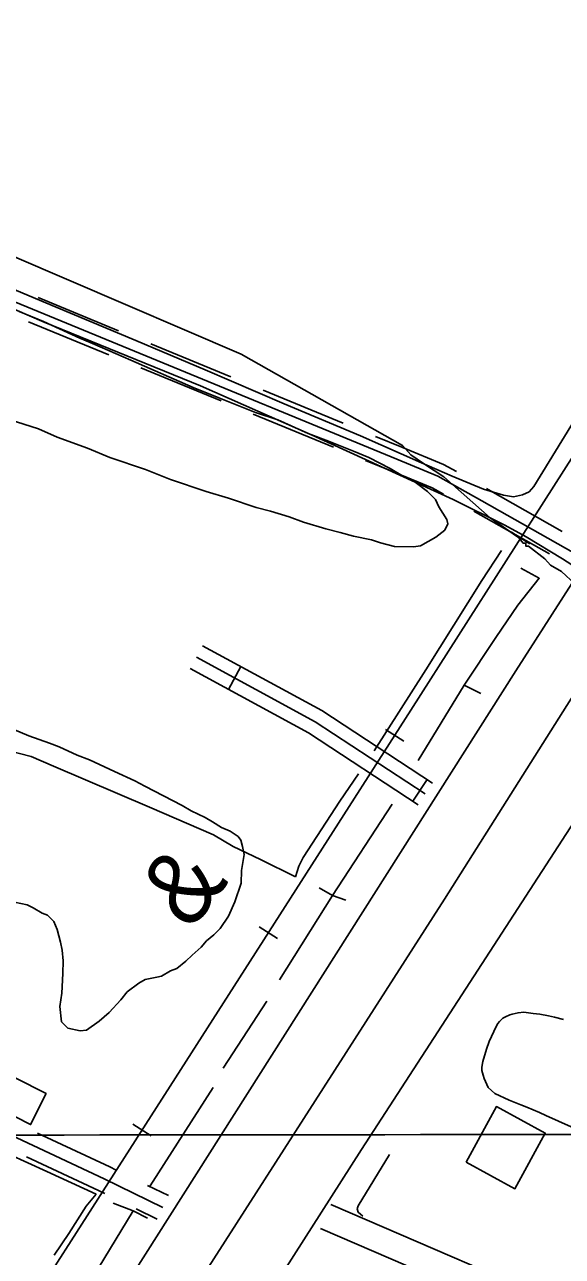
# Model space of a CAD drawing. Extents: x 3297716 to 3335574, y 688621 to 713991.
# Drawn here: x 3315387 to 3316006, y 696901 to 698321 of the extents above; entities that cross this region are included whole.
import ezdxf

# ---------------------------------------------------------------- set-up
doc = ezdxf.new("R2010")
doc.units = 0
for name, color, linetype in [('V-BLDG-OTLN', 7, 'Continuous'), ('V-DTCH-CNTR', 7, 'Continuous'), ('V-GRID-MAJR', 7, 'Continuous'), ('V-RAIL-IDEN', 7, 'Continuous'), ('V-RAIL-TRAK', 7, 'Continuous'), ('V-ROAD-CNTR', 7, 'Continuous'), ('V-SITE-VEGE', 7, 'Continuous'), ('V-TOPO-SHOR', 7, 'Continuous'), ('V-UTIL-LINE', 7, 'Continuous')]:
    doc.layers.add(name, color=color, linetype=linetype)

msp = doc.modelspace()

# ---------------------------------------------------------------- linework, layer by layer
at = {"layer": 'V-BLDG-OTLN'}
for points in [[(3315358.019246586, 697070.64383181), (3315393.75717511, 697052.679867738), (3315411.72213918, 697088.4187962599), (3315375.983210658, 697106.3827603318)], [(3315895.570171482, 697009.4239542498), (3315930.448101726, 697073.461826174), (3315986.7899890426, 697042.7758875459), (3315951.912058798, 696978.7380156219)]]:
    msp.add_lwpolyline(points, close=True, dxfattribs=at)
at = {"layer": 'V-DTCH-CNTR'}
for points in [[(3314696.238727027, 698282.8797141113), (3314707.549, 698277.99), (3314871.242, 698205.734), (3315036.522, 698137.572), (3315234.52, 698053.111), (3315409.487, 697977.644), (3315589.617, 697904.176), (3315718.338, 697847.436), (3315880.656, 697773.436)], [(3315880.656, 697773.436), (3315940.083, 697743.568), (3315964.886, 697730.395), (3316006.518, 697704.924), (3316029.396, 697690.1730000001)]]:
    msp.add_lwpolyline(points, dxfattribs=at)
at = {"layer": 'V-GRID-MAJR'}
msp.add_spline([(3301847.299, 697030.213), (3307100.789, 697033.652), (3312354.279, 697037.855), (3317607.768, 697042.821), (3322861.257, 697048.552), (3328114.745, 697055.047), (3333368.231, 697062.306), (3333368.232, 697062.306)], degree=3, dxfattribs=at)
at = {"layer": 'V-RAIL-TRAK'}
for points in [[(3316611.7267391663, 698753.459466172), (3316216.484529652, 698133.13670682), (3315831.835298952, 697530.2589125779), (3315375.650211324, 696817.2333386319), (3315094.43777375, 696366.7392396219), (3314883.240196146, 696034.9249032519), (3314608.5967454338, 695612.7087476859), (3314448.5060656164, 695352.3432684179), (3314153.005656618, 694886.194200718), (3313865.1192323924, 694438.230096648), (3313614.186734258, 694040.9038913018), (3313597.2827680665, 694014.3029445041)], [(3315969.137024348, 697722.2175286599), (3315948.0610665, 697735.664501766)], [(3315823.867314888, 697494.6109838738), (3315802.808357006, 697508.083956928)], [(3315678.3576059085, 697267.175438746), (3315657.298648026, 697280.649411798)], [(3315532.8468969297, 697039.740893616), (3315511.788939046, 697053.2138666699)]]:
    msp.add_lwpolyline(points, dxfattribs=at)
at = {"layer": 'V-ROAD-CNTR'}
for p, q in [((3315635.9666906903, 697580.7558115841), (3315621.6427193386, 697554.3958643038)), ((3315850.535261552, 697450.4500721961), (3315834.070294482, 697425.3721223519))]:
    msp.add_line(p, q, dxfattribs=at)
for points in [[(3316582.428797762, 698566.326840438), (3316230.2105022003, 698008.517956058), (3315953.017056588, 697575.598821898), (3315436.8320889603, 696762.181448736), (3315027.348907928, 696122.5277280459), (3314649.0166645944, 695523.0519269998), (3314444.2420741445, 695203.048567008), (3314172.940616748, 694779.107414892), (3313903.134156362, 694354.3372644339), (3313688.358585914, 694014.3959443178)], [(3316710.9425407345, 698484.2110046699), (3316345.7712710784, 697916.911139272), (3316052.4498577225, 697451.6370698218), (3315775.119412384, 697023.8749253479), (3315538.33688595, 696653.2256666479), (3315255.82745097, 696187.9475972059), (3314990.95798071, 695780.7644115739), (3314661.865638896, 695266.281440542), (3314336.961288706, 694761.4614501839), (3314014.8019330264, 694257.5944579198), (3313864.857232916, 694014.5759439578)], [(3316589.13978434, 698460.0620529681), (3316159.9316427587, 697770.7664315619), (3315870.833220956, 697312.4003482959), (3315491.62197938, 696720.968531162), (3315062.469837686, 696049.621873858), (3314577.4498077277, 695292.1393888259), (3314229.656503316, 694736.435500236), (3313961.373039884, 694319.8113334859), (3313768.8214249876, 694014.4779441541)], [(3316077.208808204, 697679.2036146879), (3315913.798135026, 697771.6904297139), (3315863.0552365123, 697800.2343726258), (3315815.7483311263, 697819.7063336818), (3315210.9775406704, 698068.7288356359), (3314786.047390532, 698250.415472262), (3314696.2335717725, 698287.9449502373)], [(3315495.183972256, 697967.9250372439), (3315402.7161571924, 698005.9999610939)], [(3315483.7619951, 697940.1850927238), (3315391.294180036, 697978.260016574)], [(3315624.638713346, 697914.620143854), (3315532.170898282, 697952.695067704)], [(3315613.21673619, 697886.8801993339), (3315520.7489211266, 697924.955123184)], [(3315754.0934544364, 697861.315250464), (3315661.625639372, 697899.390174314)], [(3315742.67147728, 697833.575305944), (3315650.203662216, 697871.6502297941)], [(3315884.344193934, 697805.4683621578), (3315869.6112234, 697813.7563455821), (3315821.457319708, 697833.57730594), (3315791.080380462, 697846.0852809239)], [(3315869.63622335, 697779.32241445), (3315856.4992496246, 697786.7123996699), (3315810.039342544, 697805.835361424), (3315779.6584033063, 697818.3453364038)], [(3316006.271950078, 697736.5874999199), (3315921.1691202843, 697784.7544035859), (3315919.207124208, 697785.8584013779)], [(3315991.49597963, 697710.4795521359), (3315906.427149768, 697758.626455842), (3315904.4991536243, 697759.7104536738)], [(3315592.033778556, 697604.62776384), (3315729.334503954, 697530.020913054), (3315856.688249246, 697446.4100802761)], [(3315848.45626571, 697433.8711053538), (3315721.6245193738, 697517.138938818), (3315584.8717928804, 697591.4477902)], [(3315546.2328701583, 696957.250058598), (3315478.5450055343, 696990.24399261), (3315176.2276101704, 697131.7857095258), (3315046.878868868, 697184.9186032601), (3314843.93827475, 697262.986447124), (3314595.337771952, 697381.1092108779), (3314400.802161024, 697448.259076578), (3314142.7401564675, 697567.7420082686)], [(3315577.7098072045, 697578.26781656), (3315713.9145347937, 697504.256964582), (3315840.2242821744, 697421.3321304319)], [(3315401.768159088, 697042.751887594), (3315485.0119926, 697003.77896554), (3315492.490977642, 697000.132972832)], [(3315389.0481845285, 697015.5819419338), (3315472.078018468, 696976.70901968), (3315479.345003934, 696973.1670267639)], [(3315528.4469057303, 696982.6070078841), (3315552.805857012, 696970.7330316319)], [(3315515.3009320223, 696955.641061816), (3315539.659883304, 696943.7670855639)], [(3315739.7124831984, 696960.5240520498), (3316038.8208849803, 696831.315310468), (3316297.4583677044, 696720.2735325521), (3316503.4849556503, 696628.0087170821), (3316760.297442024, 696507.6619577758), (3317013.284936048, 696401.2601705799), (3317302.586357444, 696282.766407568), (3317547.545867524, 696161.8566493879)], [(3315727.81650699, 696932.9841071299), (3316026.9549087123, 696803.7613655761), (3316285.408391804, 696692.7995874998), (3316490.9889806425, 696600.7347716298), (3316748.1114663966, 696480.2420126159), (3317001.7849590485, 696373.552225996), (3317290.246382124, 696255.4024622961), (3317527.113908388, 696138.4856961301)]]:
    msp.add_lwpolyline(points, dxfattribs=at)
at = {"layer": 'V-SITE-VEGE'}
for p, q in [((3315380.815, 697990.164), (3315408.5470000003, 697978.502)), ((3315408.5470000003, 697978.502), (3315450.6410000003, 697959.458)), ((3315450.6410000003, 697959.458), (3315465.018, 697953.105)), ((3315465.018, 697953.105), (3315509.177, 697934.036)), ((3315509.177, 697934.036), (3315581.058, 697902.2760000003)), ((3315581.058, 697902.2760000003), (3315610.8540000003, 697890.5920000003)), ((3315610.8540000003, 697890.5920000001), (3315652.974, 697873.608)), ((3315403.036, 697854.731), (3315369.1, 697865.43)), ((3315652.974, 697873.608), (3315678.676, 697865.068)), ((3315678.676, 697865.068), (3315713.5840000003, 697849.198)), ((3315424.599, 697845.202), (3315403.036, 697854.731)), ((3315713.5840000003, 697849.198), (3315737.224, 697840.6780000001)), ((3315459.542, 697832.431), (3315424.599, 697845.202)), ((3315737.224, 697840.6780000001), (3315765.988, 697829.0060000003)), ((3315485.222, 697821.822), (3315459.542, 697832.431)), ((3315526.344, 697807.9490000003), (3315485.222, 697821.822)), ((3315765.988, 697829.0060000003), (3315783.448, 697821.5870000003)), ((3315783.448, 697821.5870000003), (3315808.073, 697808.9300000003)), ((3315555.108, 697796.275), (3315526.344, 697807.949)), ((3315808.073, 697808.9300000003), (3315822.4250000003, 697800.5130000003)), ((3315596.23, 697782.402), (3315555.108, 697796.275)), ((3315822.4250000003, 697800.5130000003), (3315836.79, 697793.1300000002)), ((3315836.79, 697793.13), (3315851.12, 697782.65)), ((3315621.944, 697774.89), (3315596.23, 697782.402)), ((3315851.12, 697782.65), (3315860.303, 697773.26)), ((3315653.815, 697764.216), (3315621.944, 697774.89)), ((3315670.2770000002, 697759.905), (3315653.815, 697764.216)), ((3315860.303, 697773.2600000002), (3315864.3370000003, 697764.9590000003)), ((3315864.3370000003, 697764.9590000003), (3315873.461, 697750.41)), ((3315691.875, 697753.4700000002), (3315670.2770000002, 697759.905)), ((3315708.3170000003, 697747.0950000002), (3315691.875, 697753.4700000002)), ((3315873.461, 697750.41), (3315874.436, 697745.2390000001)), ((3315734.029, 697739.585), (3315708.3170000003, 697747.095)), ((3315750.4930000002, 697735.274), (3315734.029, 697739.585)), ((3315765.9250000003, 697730.973), (3315750.4930000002, 697735.274)), ((3315871.2600000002, 697738.051), (3315860.85, 697729.912)), ((3315874.436, 697745.2390000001), (3315871.2600000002, 697738.051)), ((3315786.5130000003, 697726.615), (3315765.9250000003, 697730.973)), ((3315796.799, 697723.4010000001), (3315786.5130000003, 697726.615)), ((3315813.2600000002, 697719.0920000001), (3315796.799, 697723.4010000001)), ((3315860.85, 697729.912), (3315843.194, 697719.791)), ((3315834.928, 697718.8510000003), (3315813.2600000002, 697719.0920000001)), ((3315843.194, 697719.7910000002), (3315834.928, 697718.8510000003)), ((3315374.399, 697508.322), (3315391.86, 697500.905)), ((3315391.86, 697500.905), (3315415.498, 697492.3850000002)), ((3315415.498, 697492.3850000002), (3315426.801, 697488.1290000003)), ((3315426.801, 697488.1290000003), (3315447.3340000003, 697478.6120000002)), ((3315447.3340000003, 697478.6120000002), (3315461.721, 697473.2930000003)), ((3315461.721, 697473.2930000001), (3315490.461, 697459.558)), ((3315490.461, 697459.558), (3315514.076, 697448.973)), ((3315514.076, 697448.973), (3315525.359, 697442.655)), ((3315525.359, 697442.655), (3315568.453, 697420.504)), ((3315568.453, 697420.504), (3315578.701, 697414.198)), ((3315578.701, 697414.198), (3315595.13, 697406.791)), ((3315595.13, 697406.791), (3315603.326, 697401.54)), ((3315603.326, 697401.54), (3315613.572, 697395.234)), ((3315613.572, 697395.234), (3315623.847, 697390.99)), ((3315623.847, 697390.99), (3315633.063, 697384.697)), ((3315633.063, 697384.697), (3315636.112, 697380.533)), ((3315636.112, 697380.533), (3315638.097, 697373.29)), ((3315638.097, 697373.29), (3315640.053, 697363.979)), ((3315640.053, 697363.979), (3315636.751, 697345.4430000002)), ((3315636.751, 697345.4430000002), (3315636.592, 697330.996)), ((3315636.592, 697330.996), (3315629.127, 697309.408)), ((3315629.127, 697309.408), (3315621.719, 697292.981)), ((3315389.679, 697305.894), (3315375.269, 697309.15)), ((3315396.869, 697302.718), (3315389.679, 697305.894)), ((3315407.115, 697296.412), (3315396.869, 697302.718)), ((3315413.284, 697294.278), (3315407.115, 697296.412)), ((3315420.427, 697286.975), (3315413.284, 697294.278)), ((3315424.45, 697277.642), (3315420.427, 697286.975)), ((3315621.719, 697292.981), (3315612.272, 697278.639)), ((3315428.415, 697263.15), (3315424.45, 697277.642)), ((3315604.969, 697271.498), (3315596.633, 697264.367)), ((3315612.272, 697278.639), (3315604.969, 697271.498)), ((3315430.3740000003, 697253.8420000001), (3315428.415, 697263.15)), ((3315431.267, 697241.4500000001), (3315430.3740000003, 697253.8420000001)), ((3315590.362, 697257.213), (3315579.94, 697248.0420000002)), ((3315596.633, 697264.367), (3315590.362, 697257.213)), ((3315431.108, 697227.0030000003), (3315431.267, 697241.4500000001)), ((3315572.637, 697240.9010000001), (3315562.227, 697232.762)), ((3315579.94, 697248.0420000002), (3315572.637, 697240.9010000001)), ((3315429.822, 697204.3150000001), (3315431.108, 697227.0030000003)), ((3315554.969, 697229.747), (3315544.5810000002, 697223.6730000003)), ((3315562.227, 697232.762), (3315554.969, 697229.747)), ((3315518.694, 697215.704), (3315505.165, 697205.5380000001)), ((3315525.963, 697219.7510000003), (3315518.694, 697215.704)), ((3315539.412, 697222.696), (3315525.963, 697219.751)), ((3315544.5810000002, 697223.6730000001), (3315539.412, 697222.696)), ((3315427.585, 697188.861), (3315429.822, 697204.3150000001)), ((3315497.842, 697196.332), (3315484.2660000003, 697182.0350000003)), ((3315505.165, 697205.5380000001), (3315497.842, 697196.332)), ((3315429.453, 697171.297), (3315427.585, 697188.861)), ((3315484.2660000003, 697182.0350000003), (3315472.799, 697171.844)), ((3315436.594, 697163.9940000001), (3315429.453, 697171.297)), ((3315472.799, 697171.844), (3315458.238, 697161.688)), ((3315451.006, 697160.738), (3315436.594, 697163.9940000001)), ((3315458.238, 697161.688), (3315451.006, 697160.738))]:
    msp.add_line(p, q, dxfattribs=at)
msp.add_lwpolyline([(3316096.341, 697014.247), (3315987.482, 697063.083), (3315980.131, 697066.4990000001), (3315965.4390000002, 697072.559), (3315958.48, 697075.594), (3315945.3340000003, 697080.897), (3315928.61, 697088.497), (3315921.049, 697095.491), (3315916.242, 697105.743), (3315915.056, 697109.587), (3315913.86, 697114.975), (3315913.8340000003, 697118.832), (3315914.9390000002, 697125.3910000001), (3315919.078, 697139.684), (3315922.099, 697148.5750000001), (3315930.0700000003, 697165.594), (3315931.973, 697169.0750000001), (3315933.883, 697171.404), (3315937.7090000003, 697175.287), (3315940.7830000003, 697176.85), (3315945.776, 697179.199), (3315948.469, 697179.9890000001), (3315955.398, 697181.582), (3315961.955, 697182.074), (3315972.752, 697180.5480000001), (3315980.467, 697179.836), (3315990.502, 697177.98), (3315997.455, 697176.4890000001), (3316007.88, 697173.868)], dxfattribs=at)
at = {"layer": 'V-TOPO-SHOR'}
for p, q in [((3315912.515, 697549.567), (3315893.419, 697559.301)), ((3315741.656, 697316.697), (3315810.287, 697422.057)), ((3315741.656, 697316.697), (3315680.4560000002, 697219.694)), ((3315666.042, 697194.831), (3315615.704, 697117.648)), ((3315603.992, 697095.237), (3315531.4760000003, 696982.007)), ((3315512.0100000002, 696953.142), (3315464.961, 696875.968))]:
    msp.add_line(p, q, dxfattribs=at)
for points in [[(3315879.401, 697800.351), (3315915.583, 697785.269), (3315938.514, 697778.202), (3315950.1, 697776.447), (3315960.473, 697778.493), (3315968.2060000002, 697782.099), (3315973.551, 697788.4500000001), (3316058.965, 697927.224), (3316172.985, 698101.153), (3316277.329, 698264.9130000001), (3316387.485, 698443.341), (3316397.7490000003, 698454.365)], [(3314696.2172051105, 698304.025826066), (3314852.007, 698237.802), (3314941.627, 698199.844), (3314977.369, 698184.351), (3315120.8680000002, 698123.671), (3315162.31, 698106.031), (3315214.894, 698083.843), (3315277.839, 698057.635), (3315352.421, 698024.531), (3315406.8200000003, 698001.804), (3315515.139, 697956.576), (3315594.759, 697922.745), (3315685.824, 697883.559), (3315773.775, 697846.498), (3315844.0130000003, 697815.387), (3315879.401, 697800.351)], [(3314696.7508615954, 697779.6877705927), (3314782.318, 697741.598), (3314873.685, 697703.759), (3314923.236, 697682.98), (3314984.099, 697653.259), (3315076.963, 697610.215), (3315125.485, 697589.966), (3315289.0810000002, 697518.648), (3315367.519, 697484.062), (3315394.407, 697477.0210000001), (3315420.2120000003, 697465.841), (3315530.661, 697418.454), (3315604.463, 697386.514), (3315627.134, 697373.296), (3315658.602, 697358.4230000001), (3315698.826, 697338.267)], [(3315789.5300000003, 697483.484), (3315849.09, 697577.076), (3315913.721, 697679.732), (3315936.194, 697714.605)], [(3315840.435, 697472.231), (3315893.419, 697559.301), (3315929.7460000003, 697614.2390000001), (3315955.1210000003, 697651.373), (3315979.879, 697682.456), (3315958.492, 697694.135)], [(3315698.826, 697338.267), (3315702.937, 697350.393), (3315707.924, 697360.3910000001), (3315750.102, 697425.606), (3315771.508, 697457.204)], [(3315469.18, 696972.285), (3315412.497, 696998.6630000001), (3315346.4450000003, 697028.64), (3315272.846, 697060.419), (3315250.572, 697067.892), (3315232.392, 697072.567), (3315212.148, 697076.921), (3315192.589, 697081.267), (3315175.7830000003, 697085.582), (3315132.9050000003, 697096.0380000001), (3315119.193, 697100.318), (3315110.977, 697103.849), (3315100.4050000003, 697111.879), (3315070.973, 697125.277), (3314977.203, 697168.291), (3314849.5, 697221.656), (3314756.4080000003, 697263.629), (3314616.0300000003, 697321.954), (3314462.678, 697388.6780000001)], [(3315757.153, 697311.338), (3315741.656, 697316.697), (3315726.143, 697325.414)], [(3315807.262, 697018.109), (3315771.029, 696959.035), (3315770.22, 696955.389), (3315771.332, 696951.658), (3315776.47, 696946.986)], [(3315469.18, 696972.285), (3315457.969, 696958.449), (3315437.8740000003, 696927.145), (3315421.142, 696902.078)], [(3315528.508, 696944.66), (3315512.0100000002, 696953.142), (3315488.775, 696962.219)]]:
    msp.add_lwpolyline(points, dxfattribs=at)
at = {"layer": 'V-UTIL-LINE'}
msp.add_lwpolyline([(3316021.169, 697675.835), (3316005.389, 697690.355), (3315992.784, 697697.623), (3315986.468, 697704.873), (3315967.544, 697719.414), (3315964.401, 697719.412), (3315964.397, 697723.041), (3315961.23, 697723.037), (3315958.083, 697726.662), (3315954.935, 697730.311), (3315923.3850000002, 697752.096), (3315869.738, 697799.306), (3315847.671, 697813.845), (3315831.895, 697824.738), (3315828.747, 697828.363), (3315822.431, 697835.636), (3315636.346, 697940.936), (3315239.04, 698111.483), (3314797.571, 698303.833), (3314696.173122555, 698347.338635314)], dxfattribs=at)

# ---------------------------------------------------------------- texts
at = {"layer": 'V-RAIL-IDEN'}
msp.add_text('&', height=82.99983200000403, rotation=52.59469521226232, dxfattribs=at).set_placement((3315577.9108068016, 697274.627423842))

doc.saveas('drawing.dxf')
